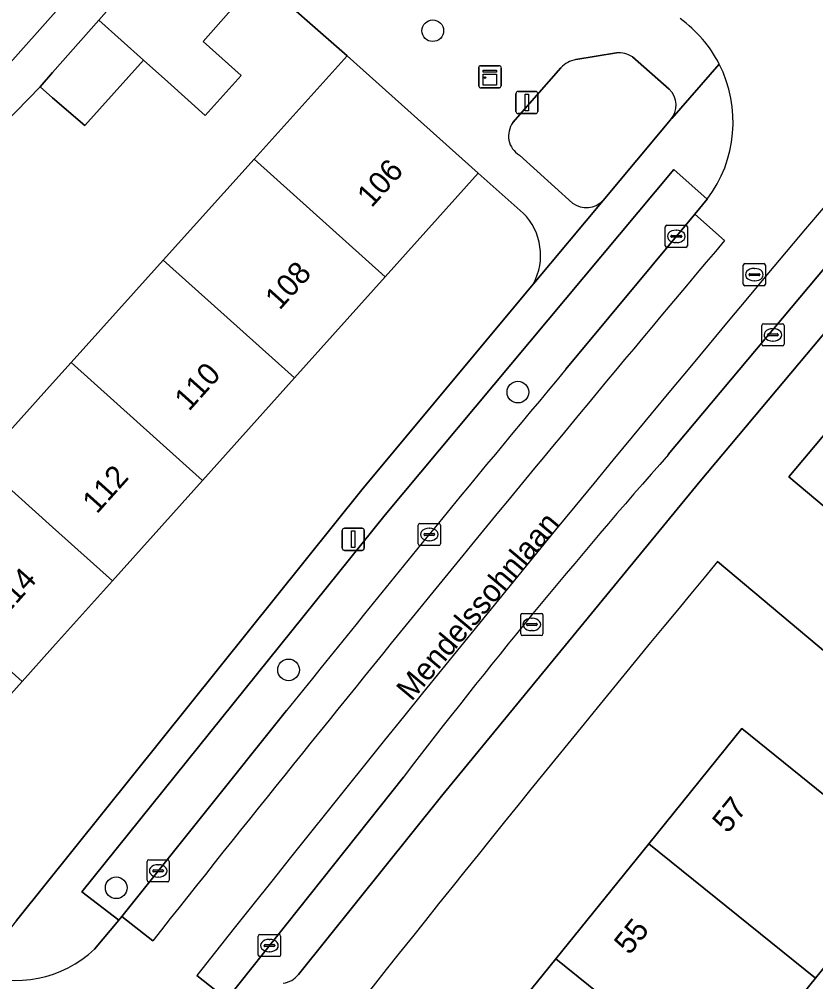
# Model space of a CAD drawing. Extents: x 159039 to 160102, y 381214 to 382524.
# Drawn here: x 159498.5 to 159534.42, y 381951.39 to 381994.83 of the extents above; entities that cross this region are included whole.
import ezdxf

# ---------------------------------------------------------------- set-up
doc = ezdxf.new("R2010")
doc.units = 0
for name, color, linetype in [('IMGEO_Boom', 7, 'Continuous'), ('IMGEO_Erf', 7, 'Continuous'), ('IMGEO_Groenvoorziening', 7, 'Continuous'), ('IMGEO_Kast', 7, 'Continuous'), ('IMGEO_Kolk', 7, 'Continuous'), ('IMGEO_Lichtmast', 7, 'Continuous'), ('IMGEO_Muur', 7, 'Continuous'), ('IMGEO_Openbare_ruimte_label', 7, 'Continuous'), ('IMGEO_Pand', 7, 'Continuous'), ('IMGEO_Pand_nummerreeks', 7, 'Continuous'), ('IMGEO_Parkeervlak_open', 7, 'Continuous'), ('IMGEO_Rijbaan_lokaal_gesloten', 7, 'Continuous'), ('IMGEO_Rioolput', 7, 'Continuous'), ('IMGEO_Voetpad_open', 7, 'Continuous')]:
    doc.layers.add(name, color=color, linetype=linetype)

msp = doc.modelspace()

# ---------------------------------------------------------------- linework, layer by layer
at = {"layer": 'IMGEO_Boom'}
for centre in [(159517.147, 381994.315), (159520.986, 381978.001), (159510.642, 381965.465), (159502.868, 381955.632)]:
    msp.add_circle(centre, 0.489, dxfattribs=at)
at = {"layer": 'IMGEO_Erf'}
for points in [[(159493.548, 381987.774), (159500.516, 381995.608), (159500, 381996.07), (159495.852, 381999.78)], [(159600.433, 381963.139), (159569.681, 381991.648), (159568.492, 381990.304), (159561.516, 381982.816), (159554.657, 381989.2), (159550.383, 381993.179), (159553.756, 381996.803), (159552.981, 381997.526), (159543.106, 381985.963), (159533.208, 381974.187), (159540.981, 381967.654), (159537.761, 381963.829), (159529.992, 381970.359)], [(159509.093, 381988.515), (159513.292, 381993.18), (159509.307, 381996.679), (159506.794, 381993.82), (159508.499, 381992.291), (159506.887, 381990.492), (159505.199, 381992.006), (159504.101, 381992.99), (159501.452, 381990.035), (159500, 381991.292), (159499.436, 381991.78), (159496.189, 381988.46)], [(159521.228, 381986.086), (159519.195, 381987.884), (159515.007, 381983.213), (159510.91, 381978.641), (159506.767, 381974.02), (159502.704, 381969.488), (159500, 381966.471), (159498.629, 381964.942), (159494.301, 381960.113), (159488.337, 381965.455), (159492.678, 381970.278), (159496.762, 381974.815), (159500, 381978.413), (159500.834, 381979.339), (159504.986, 381983.952), (159509.093, 381988.515)], [(159498.368, 381954.162), (159514.006, 381973.671), (159521.684, 381982.888)], [(159518.505, 381947.232), (159522.699, 381952.428), (159526.892, 381957.623), (159531.086, 381962.819), (159538.604, 381956.751), (159534.411, 381951.556), (159530.217, 381946.36)]]:
    msp.add_lwpolyline(points, dxfattribs=at)
for centre, radius, start, end in [((159519.289, 381984.178), 2.721, 331.6972, 44.5329), ((160448.276, 381209.912), 1192.277, 140.371274, 141.830547)]:
    msp.add_arc(centre, radius, start, end, dxfattribs=at)
at = {"layer": 'IMGEO_Groenvoorziening'}
for points in [[(159525.434, 381993.312), (159523.597, 381993.009)], [(159527.813, 381991.673), (159526.148, 381993.141)], [(159522.928, 381992.642), (159520.761, 381990.167)], [(159524.829, 381986.656), (159527.872, 381990.297)], [(159521.052, 381988.701), (159523.454, 381986.537)]]:
    msp.add_lwpolyline(points, dxfattribs=at)
for centre, radius, start, end in [((159525.497, 381992), 1.314, 60.3069, 92.7563), ((159523.794, 381991.857), 1.169, 99.6916, 137.805), ((159527.128, 381990.954), 0.993, 318.531, 46.3794), ((159521.572, 381989.566), 1.009, 143.4639, 238.9906), ((159524.077, 381987.34), 1.016, 232.1824, 317.7103)]:
    msp.add_arc(centre, radius, start, end, dxfattribs=at)
at = {"layer": 'IMGEO_Kast'}
for p, q in [((159519.3, 381992.736), (159520.141, 381992.736)), ((159520.141, 381992.736), (159519.3, 381992.736)), ((159519.225, 381991.811), (159519.225, 381992.652)), ((159519.225, 381992.652), (159519.225, 381991.811)), ((159520.225, 381992.661), (159520.225, 381991.82)), ((159520.225, 381991.82), (159520.225, 381992.661)), ((159520.15, 381991.736), (159519.309, 381991.736)), ((159519.309, 381991.736), (159520.15, 381991.736))]:
    msp.add_line(p, q, dxfattribs=at)
for points in [[(159519.42, 381992.526), (159520.02, 381992.526), (159520.02, 381992.441), (159519.42, 381992.441), (159519.42, 381992.526)], [(159519.42, 381992.351), (159520.02, 381992.351), (159520.02, 381991.862), (159519.42, 381991.862), (159519.42, 381992.351)]]:
    msp.add_lwpolyline(points, dxfattribs=at)
msp.add_circle((159519.504, 381992.2), 0.0377, dxfattribs=at)
for centre, start, end in [((159519.303, 381992.658), 92.4484, 184.2845), ((159519.303, 381992.658), 92.4484, 184.2845), ((159520.147, 381992.658), 2.4484, 94.2845), ((159520.147, 381992.658), 2.4484, 94.2845), ((159519.303, 381991.814), 182.4484, 274.2845), ((159519.303, 381991.814), 182.4484, 274.2845), ((159520.147, 381991.814), 272.4484, 4.2845), ((159520.147, 381991.814), 272.4484, 4.2845)]:
    msp.add_arc(centre, 0.0779, start, end, dxfattribs=at)
at = {"layer": 'IMGEO_Kolk'}
for p, q in [((159527.631, 381984.606), (159527.631, 381985.458)), ((159527.706, 381985.532), (159528.558, 381985.532)), ((159528.632, 381985.458), (159528.632, 381984.606)), ((159527.89, 381985.026), (159527.89, 381985.038)), ((159528.328, 381984.989), (159527.93, 381984.989)), ((159527.933, 381985.075), (159528.331, 381985.075)), ((159528.119, 381985.312), (159528.144, 381985.312)), ((159528.374, 381985.038), (159528.374, 381985.026)), ((159528.558, 381984.532), (159527.706, 381984.532)), ((159528.142, 381984.752), (159528.117, 381984.752)), ((159531.988, 381980.16), (159531.988, 381981.012)), ((159532.063, 381981.086), (159532.915, 381981.086)), ((159532.989, 381981.012), (159532.989, 381980.16)), ((159532.247, 381980.58), (159532.247, 381980.592)), ((159532.29, 381980.629), (159532.688, 381980.629)), ((159532.476, 381980.866), (159532.501, 381980.866)), ((159532.731, 381980.592), (159532.731, 381980.58)), ((159532.685, 381980.543), (159532.287, 381980.543)), ((159532.499, 381980.306), (159532.474, 381980.306)), ((159532.915, 381980.086), (159532.063, 381980.086)), ((159516.49, 381971.152), (159516.49, 381972.004)), ((159516.565, 381972.078), (159517.417, 381972.078)), ((159517.491, 381972.004), (159517.491, 381971.152)), ((159516.749, 381971.572), (159516.749, 381971.584)), ((159517.187, 381971.535), (159516.789, 381971.535)), ((159516.792, 381971.621), (159517.19, 381971.621)), ((159516.978, 381971.858), (159517.003, 381971.858)), ((159517.233, 381971.584), (159517.233, 381971.572)), ((159517.417, 381971.078), (159516.565, 381971.078)), ((159517.001, 381971.298), (159516.976, 381971.298)), ((159521.191, 381968.018), (159522.043, 381968.018)), ((159521.116, 381967.092), (159521.116, 381967.944)), ((159521.418, 381967.561), (159521.816, 381967.561)), ((159521.604, 381967.798), (159521.629, 381967.798)), ((159522.117, 381967.944), (159522.117, 381967.092)), ((159521.375, 381967.512), (159521.375, 381967.524)), ((159521.813, 381967.475), (159521.415, 381967.475)), ((159521.627, 381967.238), (159521.602, 381967.238)), ((159521.859, 381967.524), (159521.859, 381967.512)), ((159522.043, 381967.018), (159521.191, 381967.018)), ((159504.263, 381955.97), (159504.263, 381956.822)), ((159504.338, 381956.896), (159505.19, 381956.896)), ((159504.751, 381956.676), (159504.776, 381956.676)), ((159505.264, 381956.822), (159505.264, 381955.97)), ((159504.522, 381956.39), (159504.522, 381956.402)), ((159504.96, 381956.353), (159504.562, 381956.353)), ((159504.565, 381956.439), (159504.963, 381956.439)), ((159505.006, 381956.402), (159505.006, 381956.39)), ((159505.19, 381955.896), (159504.338, 381955.896)), ((159504.774, 381956.116), (159504.749, 381956.116)), ((159509.278, 381952.599), (159509.278, 381953.451)), ((159509.353, 381953.525), (159510.205, 381953.525)), ((159509.766, 381953.305), (159509.791, 381953.305)), ((159510.279, 381953.451), (159510.279, 381952.599)), ((159509.537, 381953.019), (159509.537, 381953.031)), ((159509.975, 381952.982), (159509.577, 381952.982)), ((159509.58, 381953.068), (159509.978, 381953.068)), ((159510.021, 381953.031), (159510.021, 381953.019)), ((159510.205, 381952.525), (159509.353, 381952.525)), ((159509.789, 381952.745), (159509.764, 381952.745))]:
    msp.add_line(p, q, dxfattribs=at)
for points in [[(159527.631, 381984.606), (159527.631, 381985.458)], [(159527.706, 381985.532), (159528.558, 381985.532)], [(159528.632, 381985.458), (159528.632, 381984.606)], [(159528.558, 381984.532), (159527.706, 381984.532)], [(159531.988, 381980.16), (159531.988, 381981.012)], [(159532.063, 381981.086), (159532.915, 381981.086)], [(159532.989, 381981.012), (159532.989, 381980.16)], [(159532.915, 381980.086), (159532.063, 381980.086)], [(159516.49, 381971.152), (159516.49, 381972.004)], [(159516.565, 381972.078), (159517.417, 381972.078)], [(159517.491, 381972.004), (159517.491, 381971.152)], [(159517.417, 381971.078), (159516.565, 381971.078)], [(159521.191, 381968.018), (159522.043, 381968.018)], [(159521.116, 381967.092), (159521.116, 381967.944)], [(159522.117, 381967.944), (159522.117, 381967.092)], [(159522.043, 381967.018), (159521.191, 381967.018)], [(159504.263, 381955.97), (159504.263, 381956.822)], [(159504.338, 381956.896), (159505.19, 381956.896)], [(159505.264, 381956.822), (159505.264, 381955.97)], [(159505.19, 381955.896), (159504.338, 381955.896)], [(159509.278, 381952.599), (159509.278, 381953.451)], [(159509.353, 381953.525), (159510.205, 381953.525)], [(159510.279, 381953.451), (159510.279, 381952.599)], [(159510.205, 381952.525), (159509.353, 381952.525)]]:
    msp.add_lwpolyline(points, dxfattribs=at)
for centre, radius, start, end in [((159527.708, 381985.456), 0.0765, 91.552, 178.448), ((159527.708, 381985.456), 0.0765, 91.552, 178.448), ((159528.556, 381985.456), 0.0765, 1.552, 88.448), ((159528.556, 381985.456), 0.0765, 1.552, 88.448), ((159527.93, 381985.035), 0.0403, 85.8775, 175.7526), ((159527.927, 381985.025), 0.0366, 178.938, 274.7102), ((159528.331, 381985.032), 0.043, 264.8664, 352.4533), ((159528.335, 381985.037), 0.0386, 1.7309, 96.639), ((159527.708, 381984.608), 0.0765, 181.552, 268.448), ((159527.708, 381984.608), 0.0765, 181.552, 268.448), ((159528.556, 381984.608), 0.0765, 271.552, 358.448), ((159528.556, 381984.608), 0.0765, 271.552, 358.448), ((159532.065, 381981.01), 0.0765, 91.552, 178.448), ((159532.065, 381981.01), 0.0765, 91.552, 178.448), ((159532.913, 381981.01), 0.0765, 1.552, 88.448), ((159532.913, 381981.01), 0.0765, 1.552, 88.448), ((159532.287, 381980.589), 0.0403, 85.8775, 175.7526), ((159532.284, 381980.579), 0.0366, 178.938, 274.7102), ((159532.688, 381980.586), 0.043, 264.8664, 352.4533), ((159532.692, 381980.591), 0.0386, 1.7309, 96.639), ((159532.065, 381980.162), 0.0765, 181.552, 268.448), ((159532.065, 381980.162), 0.0765, 181.552, 268.448), ((159532.913, 381980.162), 0.0765, 271.552, 358.448), ((159532.913, 381980.162), 0.0765, 271.552, 358.448), ((159516.567, 381972.002), 0.0765, 91.552, 178.448), ((159516.567, 381972.002), 0.0765, 91.552, 178.448), ((159517.415, 381972.002), 0.0765, 1.552, 88.448), ((159517.415, 381972.002), 0.0765, 1.552, 88.448), ((159516.789, 381971.581), 0.0403, 85.8775, 175.7526), ((159516.786, 381971.571), 0.0366, 178.938, 274.7102), ((159517.19, 381971.578), 0.043, 264.8664, 352.4533), ((159517.194, 381971.583), 0.0386, 1.7309, 96.639), ((159516.567, 381971.154), 0.0765, 181.552, 268.448), ((159516.567, 381971.154), 0.0765, 181.552, 268.448), ((159517.415, 381971.154), 0.0765, 271.552, 358.448), ((159517.415, 381971.154), 0.0765, 271.552, 358.448), ((159521.193, 381967.942), 0.0765, 91.552, 178.448), ((159521.193, 381967.942), 0.0765, 91.552, 178.448), ((159522.041, 381967.942), 0.0765, 1.552, 88.448), ((159522.041, 381967.942), 0.0765, 1.552, 88.448), ((159521.415, 381967.521), 0.0403, 85.8775, 175.7526), ((159521.82, 381967.523), 0.0386, 1.7309, 96.639), ((159521.412, 381967.511), 0.0366, 178.938, 274.7102), ((159521.816, 381967.518), 0.043, 264.8664, 352.4533), ((159521.193, 381967.094), 0.0765, 181.552, 268.448), ((159521.193, 381967.094), 0.0765, 181.552, 268.448), ((159522.041, 381967.094), 0.0765, 271.552, 358.448), ((159522.041, 381967.094), 0.0765, 271.552, 358.448), ((159504.34, 381956.82), 0.0765, 91.552, 178.448), ((159504.34, 381956.82), 0.0765, 91.552, 178.448), ((159505.188, 381956.82), 0.0765, 1.552, 88.448), ((159505.188, 381956.82), 0.0765, 1.552, 88.448), ((159504.562, 381956.399), 0.0403, 85.8775, 175.7526), ((159504.559, 381956.389), 0.0366, 178.938, 274.7102), ((159504.963, 381956.396), 0.043, 264.8664, 352.4533), ((159504.967, 381956.401), 0.0386, 1.7309, 96.639), ((159504.34, 381955.972), 0.0765, 181.552, 268.448), ((159504.34, 381955.972), 0.0765, 181.552, 268.448), ((159505.188, 381955.972), 0.0765, 271.552, 358.448), ((159505.188, 381955.972), 0.0765, 271.552, 358.448), ((159509.355, 381953.449), 0.0765, 91.552, 178.448), ((159509.355, 381953.449), 0.0765, 91.552, 178.448), ((159510.203, 381953.449), 0.0765, 1.552, 88.448), ((159510.203, 381953.449), 0.0765, 1.552, 88.448), ((159509.577, 381953.028), 0.0403, 85.8775, 175.7526), ((159509.574, 381953.018), 0.0366, 178.938, 274.7102), ((159509.978, 381953.025), 0.043, 264.8664, 352.4533), ((159509.982, 381953.03), 0.0386, 1.7309, 96.639), ((159509.355, 381952.601), 0.0765, 181.552, 268.448), ((159509.355, 381952.601), 0.0765, 181.552, 268.448), ((159510.203, 381952.601), 0.0765, 271.552, 358.448), ((159510.203, 381952.601), 0.0765, 271.552, 358.448)]:
    msp.add_arc(centre, radius, start, end, dxfattribs=at)
for centre, major_axis, ratio, start_param, end_param in [((159528.118, 381985.032), (-0.387, 0.002), 0.722429, 4.712389, 7.853982), ((159528.143, 381985.032), (-0.39, 0.002), 0.717154, 1.570796, 4.712389), ((159532.475, 381980.586), (-0.387, 0.002), 0.722429, 4.712389, 7.853982), ((159532.5, 381980.586), (-0.39, 0.002), 0.717154, 1.570796, 4.712389), ((159516.977, 381971.578), (-0.387, 0.002), 0.722429, 4.712389, 7.853982), ((159517.002, 381971.578), (-0.39, 0.002), 0.717154, 1.570796, 4.712389), ((159521.603, 381967.518), (-0.387, 0.002), 0.722429, 4.712389, 7.853982), ((159521.628, 381967.518), (-0.39, 0.002), 0.717154, 1.570796, 4.712389), ((159504.75, 381956.396), (-0.387, 0.002), 0.722429, 4.712389, 7.853982), ((159504.775, 381956.396), (-0.39, 0.002), 0.717154, 1.570796, 4.712389), ((159509.765, 381953.025), (-0.387, 0.002), 0.722429, 4.712389, 7.853982), ((159509.79, 381953.025), (-0.39, 0.002), 0.717154, 1.570796, 4.712389)]:
    msp.add_ellipse(centre, major_axis=major_axis, ratio=ratio, start_param=start_param, end_param=end_param, dxfattribs=at)
at = {"layer": 'IMGEO_Lichtmast'}
for p, q in [((159520.894, 381990.672), (159520.894, 381991.472)), ((159520.894, 381991.472), (159520.894, 381990.672)), ((159520.994, 381991.572), (159521.784, 381991.572)), ((159521.784, 381991.572), (159520.994, 381991.572)), ((159521.884, 381991.472), (159521.884, 381990.672)), ((159521.884, 381990.672), (159521.884, 381991.472)), ((159521.784, 381990.572), (159520.994, 381990.572)), ((159520.994, 381990.572), (159521.784, 381990.572)), ((159513.067, 381970.962), (159513.067, 381971.762)), ((159513.067, 381971.762), (159513.067, 381970.962)), ((159513.167, 381971.862), (159513.957, 381971.862)), ((159513.957, 381971.862), (159513.167, 381971.862)), ((159514.057, 381971.762), (159514.057, 381970.962)), ((159514.057, 381970.962), (159514.057, 381971.762)), ((159513.957, 381970.862), (159513.167, 381970.862)), ((159513.167, 381970.862), (159513.957, 381970.862))]:
    msp.add_line(p, q, dxfattribs=at)
for points in [[(159521.314, 381991.447), (159521.464, 381991.447), (159521.464, 381990.697), (159521.314, 381990.697), (159521.314, 381991.447)], [(159513.487, 381971.737), (159513.637, 381971.737), (159513.637, 381970.987), (159513.487, 381970.987), (159513.487, 381971.737)]]:
    msp.add_lwpolyline(points, dxfattribs=at)
for centre, start, end in [((159520.994, 381991.472), 90, 180), ((159520.994, 381991.472), 90, 180), ((159521.784, 381991.472), 0, 90), ((159521.784, 381991.472), 360, 90), ((159520.994, 381990.672), 180, 270), ((159520.994, 381990.672), 180, 270), ((159521.784, 381990.672), 270, 0), ((159521.784, 381990.672), 270, 0), ((159513.167, 381971.762), 90, 180), ((159513.167, 381971.762), 90, 180), ((159513.957, 381971.762), 0, 90), ((159513.957, 381971.762), 360, 90), ((159513.167, 381970.962), 180, 270), ((159513.167, 381970.962), 180, 270), ((159513.957, 381970.962), 270, 0), ((159513.957, 381970.962), 270, 0)]:
    msp.add_arc(centre, 0.1, start, end, dxfattribs=at)
at = {"layer": 'IMGEO_Muur'}
msp.add_lwpolyline([(159509.307, 381996.679), (159513.292, 381993.18)], dxfattribs=at)
at = {"layer": 'IMGEO_Pand'}
for points in [[(159509.307, 381996.679), (159508.271, 381997.591), (159506.168, 381999.439), (159504.581, 381997.634), (159502.087, 381994.796), (159504.101, 381992.99), (159505.199, 381992.006), (159506.887, 381990.492), (159508.499, 381992.291), (159506.794, 381993.82)], [(159502.087, 381994.796), (159500, 381992.422), (159499.436, 381991.78), (159500, 381991.292), (159501.452, 381990.035), (159504.101, 381992.99)], [(159509.093, 381988.515), (159515.007, 381983.213), (159519.195, 381987.884), (159513.292, 381993.18)], [(159504.986, 381983.952), (159510.91, 381978.641), (159515.007, 381983.213), (159509.093, 381988.515)], [(159500.834, 381979.339), (159506.767, 381974.02), (159510.91, 381978.641), (159504.986, 381983.952)], [(159496.762, 381974.815), (159500, 381971.912), (159502.704, 381969.488), (159506.767, 381974.02), (159500.834, 381979.339), (159500, 381978.413)], [(159498.629, 381964.942), (159500, 381966.471), (159502.704, 381969.488), (159500, 381971.912), (159496.762, 381974.815), (159492.678, 381970.278)], [(159498.629, 381964.942), (159492.678, 381970.278), (159488.337, 381965.455), (159494.301, 381960.113)], [(159531.086, 381962.819), (159526.892, 381957.623), (159534.411, 381951.556), (159538.604, 381956.751)], [(159526.892, 381957.623), (159522.699, 381952.428), (159530.217, 381946.36), (159534.411, 381951.556)], [(159530.217, 381946.36), (159522.699, 381952.428), (159518.505, 381947.232), (159526.024, 381941.165)]]:
    msp.add_lwpolyline(points, close=True, dxfattribs=at)
at = {"layer": 'IMGEO_Parkeervlak_open'}
for points in [[(159550.457, 382001.913), (159543.628, 381994.11), (159527.771, 381975.185)], [(159511.087, 381951.712), (159517.539, 381959.766), (159529.211, 381973.989), (159545.327, 381993.189), (159549.923, 381998.496)], [(159523.154, 381979.032), (159528.964, 381986.034), (159529.527, 381986.713), (159528.017, 381988.044), (159514.997, 381972.463), (159501.317, 381955.452), (159502.98, 381954.167), (159503.12, 381954.342), (159510.553, 381963.628)], [(159515.821, 381960.621), (159507.928, 381950.698)]]:
    msp.add_lwpolyline(points, dxfattribs=at)
for centre, radius, start, end in [((160186.325, 381423.679), 864.993, 140.056522, 141.374793), ((159726.634, 381799.83), 265.133, 138.59455, 142.66658), ((159510.283, 381952.353), 1.028, 276.8823, 321.441)]:
    msp.add_arc(centre, radius, start, end, dxfattribs=at)
at = {"layer": 'IMGEO_Rijbaan_lokaal_gesloten'}
for points in [[(159527.771, 381975.185), (159543.628, 381994.11), (159550.457, 382001.913), (159550.528, 382001.994), (159553.82, 382005.727), (159555.209, 382007.316), (159558.369, 382010.901), (159558.576, 382011.132), (159561.078, 382014.032), (159575.41, 382029.863), (159587.513, 382042.8), (159617.984, 382074.576), (159618.113, 382074.71), (159625.093, 382081.981), (159627.14, 382084.113)], [(159529.527, 381986.713), (159528.964, 381986.034), (159530.305, 381984.843)], [(159528.964, 381986.034), (159523.154, 381979.032)], [(159530.305, 381984.843), (159528.964, 381986.034)], [(159510.553, 381963.628), (159503.12, 381954.342), (159504.516, 381953.241)], [(159506.507, 381951.672), (159507.856, 381950.608), (159507.928, 381950.698), (159515.821, 381960.621)], [(159504.516, 381953.241), (159503.12, 381954.342), (159502.98, 381954.167), (159501.891, 381952.869)], [(159507.856, 381950.608), (159506.507, 381951.672)]]:
    msp.add_lwpolyline(points, dxfattribs=at)
for centre, radius, start, end in [((160615.691, 381075.954), 1413.213, 138.183435, 141.708364), ((160615.691, 381075.954), 1413.213, 138.183435, 141.708364), ((159524.95, 381990.202), 5.74, 27.0378, 54.2108), ((159524.936, 381990.189), 5.759, 322.8688, 27.0847), ((160523.007, 381148.419), 1298.1, 139.883413, 141.683848), ((160523.007, 381148.419), 1298.1, 139.883413, 141.683848), ((160186.325, 381423.679), 864.993, 140.056522, 141.374793), ((159726.634, 381799.83), 265.133, 138.59455, 142.66658), ((159498.349, 381956.586), 5.134, 248.8673, 313.6177)]:
    msp.add_arc(centre, radius, start, end, dxfattribs=at)
at = {"layer": 'IMGEO_Rioolput'}
for p, q in [((159531.151, 381982.879), (159531.151, 381983.731)), ((159531.226, 381983.805), (159532.078, 381983.805)), ((159532.152, 381983.731), (159532.152, 381982.879)), ((159531.41, 381983.299), (159531.41, 381983.311)), ((159531.848, 381983.262), (159531.45, 381983.262)), ((159531.453, 381983.348), (159531.851, 381983.348)), ((159531.639, 381983.585), (159531.664, 381983.585)), ((159531.894, 381983.311), (159531.894, 381983.299)), ((159532.078, 381982.805), (159531.226, 381982.805)), ((159531.662, 381983.025), (159531.637, 381983.025))]:
    msp.add_line(p, q, dxfattribs=at)
for points in [[(159531.151, 381982.879), (159531.151, 381983.731)], [(159531.226, 381983.805), (159532.078, 381983.805)], [(159532.152, 381983.731), (159532.152, 381982.879)], [(159532.078, 381982.805), (159531.226, 381982.805)]]:
    msp.add_lwpolyline(points, dxfattribs=at)
for centre, radius, start, end in [((159531.228, 381983.729), 0.0765, 91.552, 178.448), ((159531.228, 381983.729), 0.0765, 91.552, 178.448), ((159532.076, 381983.729), 0.0765, 1.552, 88.448), ((159532.076, 381983.729), 0.0765, 1.552, 88.448), ((159531.45, 381983.308), 0.0403, 85.8775, 175.7526), ((159531.447, 381983.298), 0.0366, 178.938, 274.7102), ((159531.851, 381983.305), 0.043, 264.8664, 352.4533), ((159531.855, 381983.31), 0.0386, 1.7309, 96.639), ((159531.228, 381982.881), 0.0765, 181.552, 268.448), ((159531.228, 381982.881), 0.0765, 181.552, 268.448), ((159532.076, 381982.881), 0.0765, 271.552, 358.448), ((159532.076, 381982.881), 0.0765, 271.552, 358.448)]:
    msp.add_arc(centre, radius, start, end, dxfattribs=at)
for centre, major_axis, ratio, start_param, end_param in [((159531.638, 381983.305), (-0.387, 0.002), 0.722429, 4.712389, 7.853982), ((159531.663, 381983.305), (-0.39, 0.002), 0.717154, 1.570796, 4.712389)]:
    msp.add_ellipse(centre, major_axis=major_axis, ratio=ratio, start_param=start_param, end_param=end_param, dxfattribs=at)
at = {"layer": 'IMGEO_Voetpad_open'}
for points in [[(159490.444, 382027.091), (159493.051, 382030.019), (159491.339, 382031.523), (159484.031, 382023.217), (159483.492, 382022.604), (159483.959, 382022.179), (159500, 382007.587), (159506.16, 382001.984), (159504.907, 382000.546), (159505.529, 382000), (159506.168, 381999.439), (159508.271, 381997.591), (159509.307, 381996.679), (159513.292, 381993.18), (159519.195, 381987.884), (159521.228, 381986.086)], [(159496.189, 381988.46), (159499.436, 381991.78), (159500, 381992.422), (159502.087, 381994.796), (159504.581, 381997.634), (159506.168, 381999.439), (159505.529, 382000), (159504.907, 382000.546), (159504.422, 382000), (159501.585, 381996.81), (159500.516, 381995.608), (159493.548, 381987.774)], [(159529.992, 381970.359), (159537.761, 381963.829), (159540.981, 381967.654), (159533.208, 381974.187), (159543.106, 381985.963), (159552.981, 381997.526), (159549.923, 381998.496), (159545.327, 381993.189), (159529.211, 381973.989), (159517.539, 381959.766), (159511.087, 381951.712)], [(159523.597, 381993.009), (159525.434, 381993.312)], [(159530.063, 381992.811), (159527.929, 381990.354), (159527.872, 381990.297), (159524.829, 381986.656), (159521.684, 381982.888), (159514.006, 381973.671), (159498.368, 381954.162), (159496.498, 381951.797)], [(159526.148, 381993.141), (159527.813, 381991.673)], [(159527.872, 381990.297), (159527.929, 381990.354), (159530.063, 381992.811)], [(159520.761, 381990.167), (159522.928, 381992.642)], [(159523.454, 381986.537), (159521.052, 381988.701)], [(159502.98, 381954.167), (159501.317, 381955.452), (159514.997, 381972.463), (159528.017, 381988.044), (159529.527, 381986.713)], [(159521.684, 381982.888), (159524.829, 381986.656)], [(159501.891, 381952.869), (159502.98, 381954.167)]]:
    msp.add_lwpolyline(points, dxfattribs=at)
for centre, radius, start, end in [((159524.95, 381990.202), 5.74, 27.0378, 54.2108), ((159525.497, 381992), 1.314, 60.3069, 92.7563), ((159523.794, 381991.857), 1.169, 99.6916, 137.805), ((159524.936, 381990.189), 5.759, 322.8688, 27.0847), ((159527.128, 381990.954), 0.993, 318.531, 46.3794), ((159521.572, 381989.566), 1.009, 143.4639, 238.9906), ((159524.077, 381987.34), 1.016, 232.1824, 317.7103), ((159519.289, 381984.178), 2.721, 331.6972, 44.5329), ((160448.276, 381209.912), 1192.277, 140.371274, 141.830547), ((159498.349, 381956.586), 5.134, 248.8673, 313.6177), ((159510.283, 381952.353), 1.028, 276.8823, 321.441)]:
    msp.add_arc(centre, radius, start, end, dxfattribs=at)

# ---------------------------------------------------------------- texts
at = {"layer": 'IMGEO_Openbare_ruimte_label'}
msp.add_text('Mendelssohnlaan', height=1, rotation=49.989, dxfattribs=at).set_placement((159516.189, 381964.015))
at = {"layer": 'IMGEO_Pand_nummerreeks'}
for s, rotation, p in [('106', 48.1269, (159514.385, 381986.292)), ('108', 48.1269, (159510.239, 381981.667)), ('110', 48.1269, (159506.15, 381977.105)), ('112', 48.1269, (159501.997, 381972.473)), ('114', 48.1269, (159497.85, 381967.847)), ('57', 51.0906, (159530.447, 381958.047)), ('55', 51.0906, (159526.019, 381952.561))]:
    msp.add_text(s, height=1, rotation=rotation, dxfattribs=at).set_placement(p)

doc.saveas('drawing.dxf')
